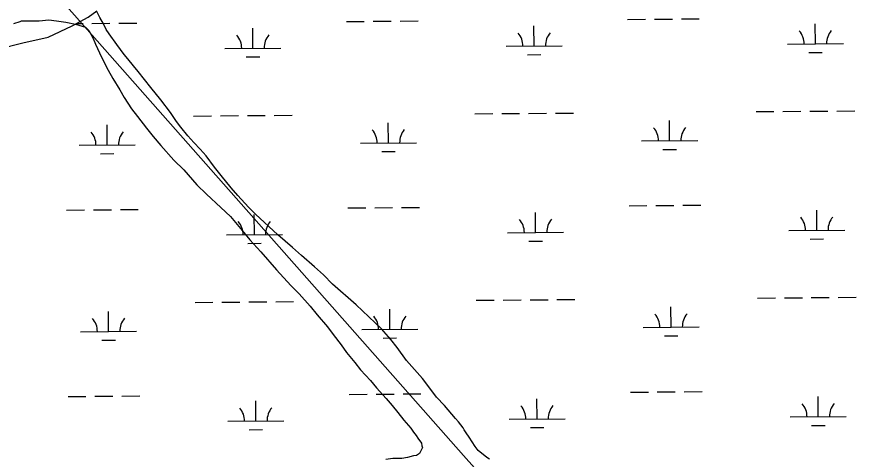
# Model space of a CAD drawing. Extents: x 3540316 to 3578335, y 553172 to 578787.
# Drawn here: x 3558635 to 3560133, y 560495 to 561285 of the extents above; entities that cross this region are included whole.
import ezdxf

# ---------------------------------------------------------------- set-up
doc = ezdxf.new("R2010")
doc.units = 0
for name, color, linetype in [('V-SITE-VEGE', 7, 'Continuous'), ('V-UTIL-LINE', 7, 'Continuous'), ('V-WETL-SWMP', 7, 'Continuous')]:
    doc.layers.add(name, color=color, linetype=linetype)

msp = doc.modelspace()

# ---------------------------------------------------------------- linework, layer by layer
at = {"layer": 'V-SITE-VEGE'}
for p, q in [((3558783.1, 561283.6), (3558777.8, 561294.3)), ((3558789.7, 561272), (3558783.1, 561283.6)), ((3558794.5, 561262.3), (3558789.7, 561272)), ((3558799.7, 561254.2), (3558794.5, 561262.3)), ((3558813.3, 561235.5), (3558799.7, 561254.2)), ((3558826.5, 561217.6), (3558813.3, 561235.5)), ((3558832.7, 561210), (3558826.5, 561217.6)), ((3558843.2, 561197.5), (3558832.7, 561210)), ((3558851.6, 561187.3), (3558843.2, 561197.5)), ((3558874, 561158.7), (3558851.6, 561187.3)), ((3558892, 561136.8), (3558874, 561158.7)), ((3558909.2, 561114.1), (3558892, 561136.8)), ((3558920.1, 561097.6), (3558909.2, 561114.1)), ((3558927.6, 561087.8), (3558920.1, 561097.6)), ((3558939.9, 561072.6), (3558927.6, 561087.8)), ((3558950.5, 561060.5), (3558939.9, 561072.6)), ((3558961.9, 561048.4), (3558950.5, 561060.5)), ((3558972.5, 561036.4), (3558961.9, 561048.4)), ((3558987.9, 561016.3), (3558972.5, 561036.4)), ((3558999.3, 561001.6), (3558987.9, 561016.3)), ((3559017.3, 560979.7), (3558999.3, 561001.6)), ((3559029.2, 560965.9), (3559017.3, 560979.7)), ((3559048.1, 560945.3), (3559029.2, 560965.9)), ((3559060.9, 560932.8), (3559048.1, 560945.3)), ((3559100.6, 560895.7), (3559060.9, 560932.8)), ((3559127, 560872.8), (3559100.6, 560895.7)), ((3559142.9, 560859), (3559127, 560872.8)), ((3559166.2, 560838.4), (3559142.9, 560859)), ((3559182.1, 560824), (3559166.2, 560838.4)), ((3559198.4, 560807.5), (3559182.1, 560824)), ((3559240.3, 560770.8), (3559198.4, 560807.5)), ((3559285.7, 560727.9), (3559240.3, 560770.8)), ((3559302.4, 560709.1), (3559285.7, 560727.9)), ((3559313.8, 560694.8), (3559302.4, 560709.1)), ((3559330.5, 560671.6), (3559313.8, 560694.8)), ((3559358.6, 560639), (3559330.5, 560671.6)), ((3559368.3, 560627), (3559358.6, 560639)), ((3559384.1, 560606), (3559368.3, 560627)), ((3559397.8, 560590.8), (3559384.1, 560606)), ((3559418, 560568), (3559397.8, 560590.8)), ((3559423.3, 560562.2), (3559418, 560568)), ((3559431.2, 560551.5), (3559423.3, 560562.2)), ((3559433.4, 560547.5), (3559431.2, 560551.5)), ((3559436.5, 560542.6), (3559433.4, 560547.5)), ((3559442.2, 560534.6), (3559436.5, 560542.6)), ((3559452.7, 560518.1), (3559442.2, 560534.6)), ((3559458.4, 560510.5), (3559452.7, 560518.1)), ((3559473.4, 560498.4), (3559458.4, 560510.5)), ((3559478.3, 560495.2), (3559473.4, 560498.4))]:
    msp.add_line(p, q, dxfattribs=at)
for points in [[(3558629.3, 561272.6), (3558640.9, 561276.4), (3558643.1, 561277.5), (3558658.6, 561277.4), (3558674.6, 561277.8), (3558691.7, 561279.4), (3558705.5, 561277.6), (3558722.6, 561275.3), (3558739.7, 561271.8), (3558757.3, 561266.2), (3558763.3, 561260), (3558770.9, 561246.2), (3558775.3, 561235.7), (3558782.3, 561220.2), (3558787.2, 561210.2), (3558797.6, 561189.7), (3558806.3, 561174.7), (3558818.8, 561154.2), (3558826.5, 561140.9), (3558839.6, 561120.4), (3558850.5, 561107), (3558866.4, 561085.9), (3558878.4, 561070.9), (3558892.1, 561054.8), (3558915.1, 561028.7), (3558932.6, 561011.5), (3558956.1, 560984.8), (3558973.1, 560968.1), (3558998.9, 560944.7), (3559015.9, 560928.6), (3559036.7, 560903.6), (3559050.9, 560886.9), (3559070.1, 560865.2), (3559098, 560833), (3559104, 560826.4)], [(3559104, 560826.4), (3559124.2, 560804.7), (3559138.5, 560790.2), (3559158.2, 560768.5), (3559170.8, 560753), (3559189.4, 560731.3), (3559199.2, 560718), (3559213.4, 560699.1), (3559223.3, 560685.8), (3559238, 560668), (3559248.4, 560654.7), (3559266, 560635.8), (3559276.9, 560622.5), (3559293.9, 560603.6), (3559304.8, 560590.8), (3559314.7, 560578.6), (3559325.6, 560565.2), (3559338.2, 560550.8), (3559342.5, 560543.6), (3559347.5, 560537.5), (3559350.2, 560533), (3559356.8, 560523.6), (3559357.8, 560519.2), (3559358.9, 560516.4), (3559353.3, 560505.4), (3559348.3, 560502.1), (3559342.8, 560501.1), (3559332.3, 560498.4), (3559321.8, 560496.8), (3559305.8, 560496.4), (3559293.6, 560494.8)]]:
    msp.add_lwpolyline(points, dxfattribs=at)
at = {"layer": 'V-UTIL-LINE'}
msp.add_lwpolyline([(3556816.5, 565856.3), (3556994, 565592.3), (3557266.7, 565186.8), (3557806, 564441.3), (3558083.6, 564015.4), (3558195.9, 563848.2), (3558268.6, 563684.9), (3558431.4, 563180.5), (3558569.1, 562683.3), (3558604.4, 562493.8), (3558621.7, 562305), (3558625.4, 561749.8), (3558562.9, 561665.3), (3558537.9, 561566.9), (3558536.5, 561493.3), (3558661, 561375.2), (3559431.8, 560502.1), (3560274, 559559), (3560869.8, 558922.8), (3561068.9, 558704.1)], dxfattribs=at)
at = {"layer": 'V-WETL-SWMP'}
for p, q in [((3558762.4, 561284.1), (3558777.4, 561295.3)), ((3558733.6, 561268.4), (3558762.4, 561284.1)), ((3559724.8, 561280.2), (3559756.8, 561280.5)), ((3559772.8, 561280.6), (3559804.8, 561280.8)), ((3559820.8, 561281), (3559852.8, 561281.2)), ((3558691, 561248.4), (3558733.6, 561268.4)), ((3558741.3, 561272.6), (3558753, 561272.7)), ((3558769, 561272.8), (3558801, 561273.1)), ((3558817, 561273.2), (3558849, 561273.5)), ((3559056.2, 561228.6), (3559055.9, 561264.6)), ((3559222.9, 561276.3), (3559254.9, 561276.6)), ((3559270.9, 561276.7), (3559302.9, 561277)), ((3559318.9, 561277.1), (3559350.9, 561277.3)), ((3559558.1, 561232.5), (3559557.8, 561268.5)), ((3560060, 561236.4), (3560059.7, 561272.4)), ((3558645.5, 561238.1), (3558691, 561248.4)), ((3558591.7, 561224.9), (3558645.5, 561238.1)), ((3560010, 561236), (3560110, 561236.8)), ((3559006.2, 561228.2), (3559106.2, 561229)), ((3559508.1, 561232.1), (3559608.1, 561232.9)), ((3560048.1, 561220.8), (3560072.1, 561221)), ((3559044.3, 561213.1), (3559068.3, 561213.3)), ((3559546.2, 561217), (3559570.2, 561217.2)), ((3559954.1, 561115.5), (3559986.1, 561115.7)), ((3560002.1, 561115.8), (3560034.1, 561116.1)), ((3560050.1, 561116.2), (3560082.1, 561116.5)), ((3560098.1, 561116.6), (3560130.1, 561116.8)), ((3558950.3, 561107.7), (3558982.3, 561108)), ((3558998.3, 561108.1), (3559030.3, 561108.4)), ((3559046.3, 561108.5), (3559078.3, 561108.7)), ((3559094.3, 561108.8), (3559126.3, 561109.1)), ((3559452.2, 561111.6), (3559484.2, 561111.9)), ((3559500.2, 561112), (3559532.2, 561112.2)), ((3559548.2, 561112.3), (3559580.2, 561112.6)), ((3559596.2, 561112.7), (3559628.2, 561113)), ((3559799.9, 561063.5), (3559799.6, 561099.5)), ((3558796.1, 561055.8), (3558795.8, 561091.8)), ((3559298, 561059.7), (3559297.7, 561095.7)), ((3558746.1, 561055.4), (3558846.1, 561056.2)), ((3559248, 561059.3), (3559348, 561060.1)), ((3559749.9, 561063.2), (3559849.9, 561063.9)), ((3558784.2, 561040.3), (3558808.2, 561040.5)), ((3559286.1, 561044.2), (3559310.1, 561044.3)), ((3559788, 561048), (3559812, 561048.2)), ((3558723.6, 560939.8), (3558755.6, 560940.1)), ((3558771.6, 560940.2), (3558803.6, 560940.4)), ((3558819.6, 560940.6), (3558851.6, 560940.8)), ((3559225.5, 560943.7), (3559257.5, 560943.9)), ((3559273.5, 560944.1), (3559305.5, 560944.3)), ((3559321.5, 560944.4), (3559353.5, 560944.7)), ((3559560.7, 560899.8), (3559560.4, 560935.8)), ((3559727.4, 560947.6), (3559759.4, 560947.8)), ((3559775.4, 560947.9), (3559807.4, 560948.2)), ((3559823.4, 560948.3), (3559855.4, 560948.5)), ((3560062.6, 560903.7), (3560062.3, 560939.7)), ((3559058.8, 560896), (3559058.5, 560932)), ((3560012.6, 560903.3), (3560112.6, 560904.1)), ((3559008.8, 560895.6), (3559108.8, 560896.4)), ((3559510.7, 560899.4), (3559610.7, 560900.2)), ((3559046.9, 560880.4), (3559070.9, 560880.6)), ((3559548.8, 560884.3), (3559572.8, 560884.5)), ((3560050.7, 560888.2), (3560074.7, 560888.4)), ((3560100.7, 560783.9), (3560132.7, 560784.2)), ((3558952.9, 560775.1), (3558984.9, 560775.3)), ((3559000.9, 560775.4), (3559032.9, 560775.7)), ((3559048.9, 560775.8), (3559080.9, 560776.1)), ((3559096.9, 560776.2), (3559128.9, 560776.4)), ((3559454.8, 560778.9), (3559486.8, 560779.2)), ((3559502.8, 560779.3), (3559534.8, 560779.6)), ((3559550.8, 560779.7), (3559582.8, 560779.9)), ((3559598.8, 560780.1), (3559630.8, 560780.3)), ((3559956.7, 560782.8), (3559988.7, 560783.1)), ((3560004.7, 560783.2), (3560036.7, 560783.4)), ((3560052.7, 560783.6), (3560084.7, 560783.8)), ((3558798.7, 560723.1), (3558798.4, 560759.1)), ((3559300.6, 560727), (3559300.3, 560763)), ((3559802.5, 560730.9), (3559802.2, 560766.9)), ((3559250.6, 560726.6), (3559350.6, 560727.4)), ((3559752.5, 560730.5), (3559852.5, 560731.3)), ((3558748.7, 560722.8), (3558848.7, 560723.5)), ((3559288.7, 560711.5), (3559312.7, 560711.7)), ((3559790.6, 560715.4), (3559814.6, 560715.5)), ((3558786.8, 560707.6), (3558810.8, 560707.8)), ((3558726.2, 560607.1), (3558758.2, 560607.4)), ((3558774.2, 560607.5), (3558806.2, 560607.8)), ((3558822.2, 560607.9), (3558854.2, 560608.1)), ((3559228.1, 560611), (3559260.1, 560611.3)), ((3559276.1, 560611.4), (3559308.1, 560611.6)), ((3559324.1, 560611.8), (3559356.1, 560612)), ((3559729.9, 560614.9), (3559761.9, 560615.1)), ((3559777.9, 560615.3), (3559809.9, 560615.5)), ((3559825.9, 560615.6), (3559857.9, 560615.9)), ((3560065.1, 560571), (3560064.9, 560607)), ((3559061.4, 560563.3), (3559061.1, 560599.3)), ((3559563.2, 560567.2), (3559563, 560603.2)), ((3559011.4, 560562.9), (3559111.4, 560563.7)), ((3559513.2, 560566.8), (3559613.2, 560567.6)), ((3560015.1, 560570.7), (3560115.1, 560571.4)), ((3559049.5, 560547.8), (3559073.5, 560548)), ((3559551.4, 560551.6), (3559575.4, 560551.8)), ((3560053.3, 560555.5), (3560077.3, 560555.7))]:
    msp.add_line(p, q, dxfattribs=at)
for centre, start, end in [((3559001, 561228.7), 359.6699, 41.2135), ((3559111.5, 561229.5), 139.6699, 181.2135), ((3559502.9, 561232.5), 359.6699, 41.2135), ((3559613.4, 561233.4), 139.6699, 181.2135), ((3560004.8, 561236.4), 359.6699, 41.2135), ((3560115.2, 561237.3), 139.6699, 181.2135), ((3559744.7, 561063.6), 359.6699, 41.2135), ((3559855.1, 561064.4), 139.6699, 181.2135), ((3558740.9, 561055.9), 359.6699, 41.2135), ((3558851.4, 561056.7), 139.6699, 181.2135), ((3559242.8, 561059.7), 359.6699, 41.2135), ((3559353.2, 561060.6), 139.6699, 181.2135), ((3559003.5, 560896), 359.6699, 41.2135), ((3559114, 560896.9), 139.6699, 181.2135), ((3559505.4, 560899.9), 359.6699, 41.2135), ((3559615.9, 560900.7), 139.6699, 181.2135), ((3560007.3, 560903.8), 359.6699, 41.2135), ((3560117.8, 560904.6), 139.6699, 181.2135), ((3559747.2, 560730.9), 359.6699, 41.2135), ((3559857.7, 560731.8), 139.6699, 181.2135), ((3558743.4, 560723.2), 359.6699, 41.2135), ((3558853.9, 560724), 139.6699, 181.2135), ((3559245.3, 560727.1), 359.6699, 41.2135), ((3559355.8, 560727.9), 139.6699, 181.2135), ((3559508, 560567.2), 359.6699, 41.2135), ((3559618.5, 560568.1), 139.6699, 181.2135), ((3560009.9, 560571.1), 359.6699, 41.2135), ((3560120.4, 560571.9), 139.6699, 181.2135), ((3559006.1, 560563.3), 359.6699, 41.2135), ((3559116.6, 560564.2), 139.6699, 181.2135)]:
    msp.add_arc(centre, 35.2, start, end, dxfattribs=at)

doc.saveas('drawing.dxf')
